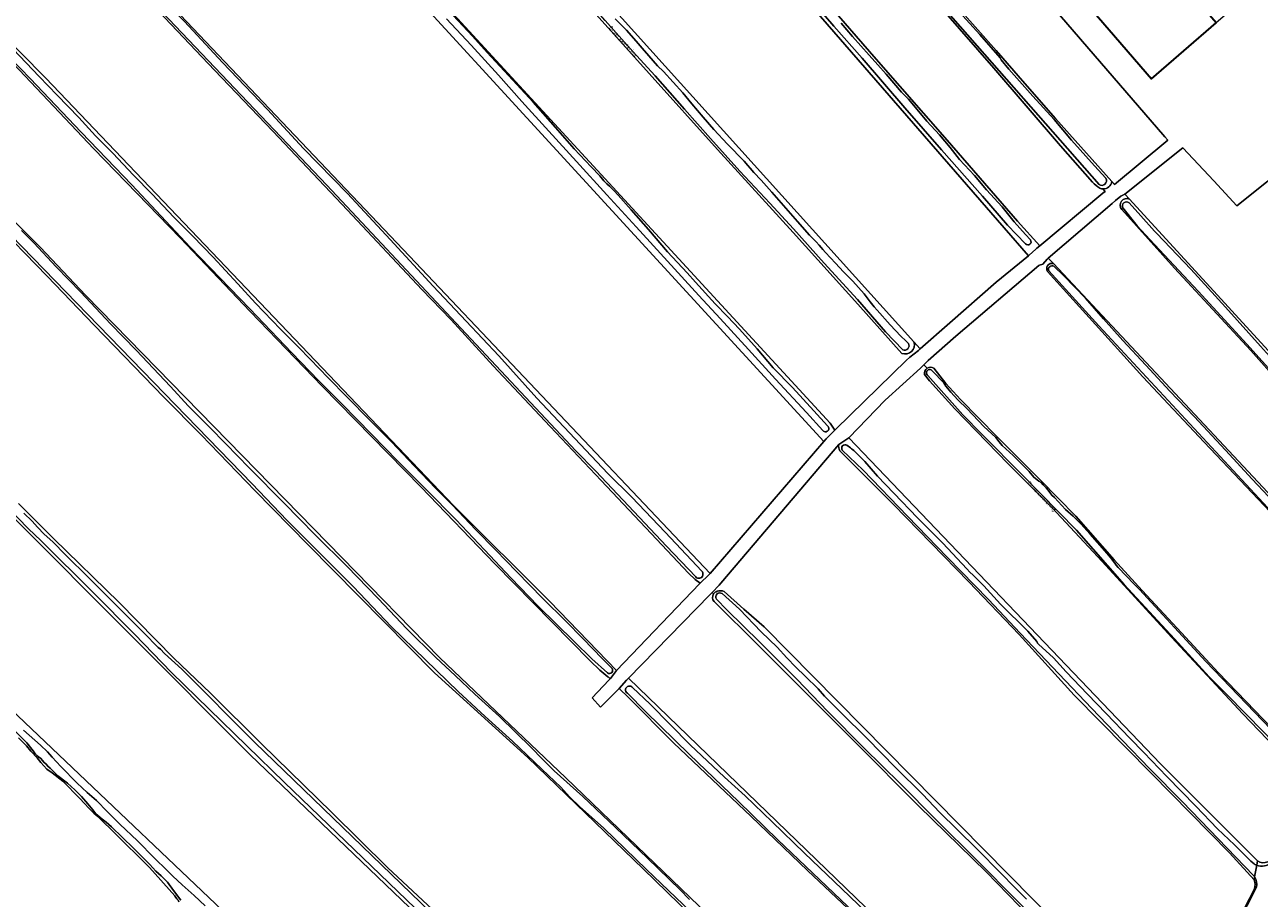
# Model space of a CAD drawing. Header units: metres. Extents: x 149984 to 156489, y 469398 to 478068.
# Tile 415 of 656: x 152881 to 153178, y 474618 to 474828. Entities that reach past the tile are written whole.
import ezdxf
from ezdxf.enums import TextEntityAlignment as Align

# ---------------------------------------------------------------- set-up
doc = ezdxf.new("R2010")
doc.units = ezdxf.units.M
doc.header["$LTSCALE"] = 0.75
for name, color, linetype, lineweight in [('B-WE-GR-GRAS-GV', 252, 'Continuous', 13), ('B-WE-OG-BEBOUWING-GV', 6, 'Continuous', 35), ('B-WE-OG-TERREIN_ERF-GV', 252, 'Continuous', 18), ('B-WE-OG-TERREIN_OEVER-GV', 252, 'Continuous', 18), ('B-WE-OG-TOPOGRAFIE-T18', 7, 'Continuous', 18), ('B-WE-OG-WATER_SLOOT-GV', 252, 'Continuous', 18)]:
    doc.layers.add(name, color=color, linetype=linetype, lineweight=lineweight)
doc.styles.add('NLCS-ISO-M500-T18', font='NLCS-ISO.ttf', dxfattribs={"height": 0.9})

msp = doc.modelspace()

# ---------------------------------------------------------------- linework, layer by layer
at = {"layer": 'B-WE-GR-GRAS-GV', "flags": 128}
for points in [[(152755.638, 475146.347), (152761.577, 475136.287), (152766.084, 475128.653), (152786.722, 475097.035), (152796.115, 475084.203), (152878.4, 474991.334), (152943.752, 474919.368), (153094.978, 474751.557), (153096.498, 474749.87), (153103.603, 474756.118), (153114.733, 474765.904), (153122.478, 474772.259), (152828.519, 475110.633), (152824.009, 475115.893), (152819.144, 475122.452), (152814.22, 475129.267), (152810.198, 475135.148), (152787.128, 475170.364), (152781.396, 475179.115), (152779.181, 475182.496), (152753.12, 475150.613), (152755.634, 475146.354)], [(152586.665, 474952.317), (152586.665, 474950.2), (152635.48, 474901.252), (152712.342, 474825.052), (152737.727, 474799.472), (152759.921, 474777.727), (152781.192, 474757.405), (152807.373, 474731.708), (152826.184, 474713.136), (152858.259, 474681.913), (152961.579, 474583.752), (153019.92, 474528.454), (153031.694, 474517.474), (153050.347, 474542.212), (153044.195, 474548.109), (153023.518, 474567.929), (152935.518, 474652.279), (152821.085, 474766.976), (152744.621, 474843.97), (152671.993, 474916.201), (152610.212, 474979.304)], [(153077.139, 474864.717), (153080.081, 474861.238), (153090.838, 474848.904), (153098.089, 474840.484), (153105.886, 474831.54), (153114.75, 474821.597), (153121.64, 474813.664), (153128.987, 474805.232), (153142.54, 474790.078), (153143.189, 474789.388), (153155.952, 474800.053), (153155.242, 474800.83), (153114.742, 474847.887), (153117.783, 474850.635), (153101.305, 474870.374), (153093.965, 474878.912)], [(153167.074, 474790.302), (153159.561, 474798.238), (153145.674, 474787.08), (153146.765, 474785.889), (153221.41, 474704.396), (153224.834, 474706.109), (153237.636, 474732.229), (153237.423, 474734.4), (153236.543, 474736.326), (153232.156, 474741.422), (153226.536, 474747.932), (153218.142, 474757.766), (153214.862, 474761.583), (153215.089, 474761.773), (153210.733, 474766.605), (153187.197, 474795.962), (153172.547, 474784.266)]]:
    msp.add_lwpolyline(points, close=True, dxfattribs=at)
for points in [[(152751.569, 475143.302), (152750.027, 475145.523), (152749.119, 475145.139), (152693.959, 475079.261), (152696.018, 475076.5), (152703.077, 475067.037), (152727.09, 475034.843), (152750.573, 475007.902), (152846.69, 474905.96), (152973.753, 474772.161), (153001.22, 474743.172), (153046.023, 474695.886), (153073.339, 474727.645), (152807.424, 475017.462)], [(153092.094, 474748.805), (153081.51, 474760.66), (153065.922, 474777.853), (153047.743, 474797.811), (153031.347, 474816.047), (153014.398, 474835.079), (152964.651, 474891.214), (152941.714, 474915.972), (152922.975, 474936.233), (152847.782, 475020.644), (152814.466, 475057.94), (152789.573, 475086.552), (152786.823, 475090.191), (152771.994, 475112.661), (152757.665, 475133.684)], [(152666.981, 475044.629), (152666.16, 475045.524), (152666.145, 475045.541), (152646.61, 475023.094), (152663.268, 475004.178), (152667.85, 474998.855), (152678.651, 474987.002), (152687.68, 474975.818), (152698.705, 474963.009), (152704.009, 474956.922), (152742.537, 474918.67), (152839.071, 474820.869), (152869.66, 474789.597), (152885.057, 474774.292), (152895.984, 474762.686), (152957.541, 474699.755), (152980.977, 474675.693), (153011.306, 474646.743), (153047.525, 474611.902)], [(152809.644, 475020.201), (152810.443, 475019.334), (152868.292, 474956.515), (152873.262, 474951.448), (152882.828, 474941.082), (152893.367, 474929.728), (152900.805, 474921.721), (152906.96, 474914.804), (152917.267, 474903.764), (152923.525, 474896.872), (152929.332, 474890.211), (153074.813, 474732.063), (153075.97, 474730.35), (153076.185, 474730.571), (153093.21, 474747.166), (153093.895, 474747.834), (153093.995, 474747.912), (153096.035, 474749.508), (153096.498, 474749.87), (153094.978, 474751.557)], [(153021.466, 474671.066), (153019.534, 474672.647), (153017.157, 474674.88), (152994.304, 474698.252), (152976.613, 474716.656), (152952.795, 474740.902), (152935.467, 474758.837), (152918.636, 474776.533), (152897.967, 474797.994), (152880.011, 474816.929), (152855.276, 474842.375), (152845.752, 474851.458), (152833.083, 474864.298), (152815.821, 474882.173), (152808.858, 474889.666)], [(152819.8, 474882.405), (152886.392, 474814.938), (152984.353, 474712.234), (153007.458, 474689.148), (153023.498, 474672.545), (153023.522, 474672.571), (153043.479, 474693.426), (153043.614, 474693.568), (153042.387, 474694.437), (153040.81, 474695.962), (153031.869, 474705.49), (153019.84, 474718.21), (153007.592, 474731.251), (152993.851, 474745.84), (152983.751, 474756.851), (152976.772, 474764.144), (152958.904, 474783.225), (152940.926, 474802.206), (152926.89, 474816.864), (152914.999, 474829.482), (152902.119, 474842.866), (152891.964, 474853.311), (152880.437, 474865.244)], [(153137.921, 474789.975), (153130.178, 474798.697), (153114.144, 474817.375), (153093.828, 474840.757)], [(153073.65, 474833.578), (153085.895, 474819.554), (153102.969, 474800.061), (153119.844, 474780.538), (153125.224, 474774.628)], [(153125.224, 474774.628), (153140.349, 474787.276), (153140.906, 474787.742), (153140.4, 474788.318)], [(153146.765, 474785.889), (153145.674, 474787.08), (153144.682, 474786.619), (153143.396, 474785.549), (153142.588, 474784.857), (153127.242, 474771.722), (153128.487, 474770.392), (153208.051, 474685.371)], [(153050.089, 474605.297), (153029.881, 474624.92), (153002.232, 474651.676), (152979.743, 474672.049), (152949.342, 474702.861), (152936.678, 474715.773), (152923.698, 474729.261), (152914.74, 474738.284), (152897.997, 474755.619), (152886.692, 474767.333), (152873.243, 474781.135)], [(153218.754, 474702.415), (153210.194, 474711.377), (153189.876, 474733.805), (153175.904, 474749.476), (153157.621, 474769.317), (153144.921, 474783.413)], [(153128.487, 474770.392), (153127.242, 474771.722), (153126.957, 474771.411), (153125.918, 474770.275), (153125.124, 474770.01), (153124.985, 474769.892), (153105.016, 474752.945), (153098.401, 474747.124), (153097.36, 474746.045), (153098.164, 474745.232)], [(153207.475, 474681.464), (153199.115, 474690.381), (153180.537, 474710.69), (153164.697, 474727.454), (153150.012, 474743.154), (153138.573, 474755.718), (153127.105, 474768.441)], [(153098.164, 474745.232), (153097.36, 474746.045), (153096.551, 474745.207), (153088.069, 474737.521), (153079.323, 474728.51)], [(153187.624, 474647.977), (153173.984, 474662.187), (153156.824, 474680.622), (153140.217, 474698.776), (153128.162, 474711.638), (153117.614, 474722.223), (153104.828, 474735.477), (153098.708, 474742.197), (153097.529, 474743.701)], [(153099.789, 474745.236), (153102.629, 474741.547), (153106.137, 474737.686), (153115.003, 474728.729), (153125.385, 474718.35), (153133.852, 474709.655), (153143.095, 474699.169), (153149.802, 474691.786), (153159.232, 474681.626), (153168.057, 474672.109), (153174.769, 474665.119), (153182.894, 474656.729), (153186.393, 474653.716), (153189.302, 474651.741)], [(153079.323, 474728.51), (153154.253, 474650.141), (153177.522, 474626.865)], [(153076.902, 474726.88), (153048.611, 474693.576), (153048.16, 474693.096), (153046.516, 474691.348), (153046.849, 474691.015)], [(153176.713, 474622.255), (153170.786, 474628.775), (153152.064, 474647.826), (153133.495, 474666.685), (153120.261, 474681.233), (153108.198, 474693.851), (153090.028, 474712.477), (153077.148, 474725.388)], [(152879.79, 474712.688), (152888.266, 474704.319), (152904.043, 474688.921), (152917.146, 474675.555), (152925.963, 474667.102), (152938.28, 474654.875), (152955.121, 474638.479), (152968.587, 474625.17), (152987.65, 474607.372)], [(153046.849, 474691.015), (153046.516, 474691.348), (153045.973, 474690.792), (153026.419, 474670.769)], [(153049.371, 474691.599), (153054.13, 474687.306), (153058.983, 474683.062), (153152.949, 474587.809)], [(153153.135, 474582.511), (153146.351, 474589.374), (153130.842, 474605.148), (153112.371, 474624.223), (153096.144, 474639.959), (153081.034, 474655.177), (153057.609, 474678.589), (153046.95, 474689.141)], [(153139.719, 474557.651), (153134.929, 474562.259), (153124.605, 474571.999), (153112.346, 474583.442), (153101.459, 474593.981), (153090.325, 474604.531), (153085.945, 474608.85), (153069.444, 474624.534), (153055.877, 474637.496), (153037.221, 474655.192), (153026.373, 474666.106), (153024.126, 474668.246), (153023.9, 474668.02), (153019.638, 474663.758), (153019.628, 474663.748), (153017.697, 474666.043), (153021.658, 474670.229), (153022.084, 474670.68)], [(153026.419, 474670.769), (153085.846, 474613.308), (153094.73, 474604.717), (153117.711, 474582.497), (153141.855, 474560.317), (153143.637, 474560.444)], [(152917.376, 474618.379), (152911.282, 474625.266), (152902.77, 474633.714), (152899.542, 474636.805), (152899.045, 474637.325), (152898.898, 474637.473), (152897.968, 474638.263), (152896.82, 474639.424), (152894.567, 474641.838), (152890.498, 474645.97), (152887.885, 474647.974), (152886.656, 474648.825), (152885.206, 474650.425), (152884.312, 474651.615), (152882.768, 474653.197), (152881.739, 474654.473), (152879.853, 474656.386)], [(153158.763, 474587.894), (153163.163, 474594.552), (153173.25, 474613.257), (153176.786, 474620.092)]]:
    msp.add_lwpolyline(points, dxfattribs=at)
at = {"layer": 'B-WE-GR-GRAS-GV'}
for points in [[(153139.666, 474788.481, -0.0825355), (153137.921, 474789.975)], [(153140.4, 474788.318, -0.0904519), (153139.666, 474788.481)], [(153144.921, 474783.413, -0.8035866), (153146.765, 474785.889)], [(153127.105, 474768.441, -0.7087684), (153128.487, 474770.392)], [(153094.978, 474751.557, -0.6408613), (153092.094, 474748.805)], [(153097.529, 474743.701, -0.306446), (153098.164, 474745.232)], [(153098.164, 474745.232, -0.2990892), (153099.789, 474745.236)], [(153077.148, 474725.388, -0.1500337), (153076.902, 474726.88)], [(153046.95, 474689.141, -0.349426), (153046.849, 474691.015)], [(153046.849, 474691.015, -0.1817122), (153047.731, 474691.61)], [(153047.731, 474691.61, -0.1859928), (153049.371, 474691.599)], [(153022.084, 474670.68, -0.1469305), (153021.466, 474671.066)], [(153177.522, 474626.865, 0.2968094), (153179.971, 474626.602)], [(153176.786, 474620.092, 0.1706363), (153176.713, 474622.255)], [(152918.389, 474616.972, 0.0359305), (152917.376, 474618.379)]]:
    msp.add_lwpolyline(points, format="xyb", dxfattribs=at)
at = {"layer": 'B-WE-OG-BEBOUWING-GV', "flags": 128}
msp.add_lwpolyline([(153126.97, 474872.398), (153126.195, 474871.729), (153124.587, 474870.342), (153123.746, 474869.616), (153112.874, 474860.234), (153152.062, 474814.82), (153167.604, 474828.232), (153128.415, 474873.645)], close=True, dxfattribs=at)
at = {"layer": 'B-WE-OG-TERREIN_ERF-GV', "flags": 128}
for points in [[(153113.185, 474882.997), (153107.12, 474889.919), (153093.965, 474878.912), (153101.305, 474870.374), (153117.783, 474850.635), (153114.742, 474847.887), (153155.242, 474800.83), (153155.952, 474800.053), (153143.189, 474789.388), (153142.54, 474790.078)], [(153125.414, 474874.72), (153126.97, 474872.398), (153128.415, 474873.645), (153143.957, 474887.056), (153183.145, 474841.643), (153167.604, 474828.232), (153152.062, 474814.82), (153112.874, 474860.234), (153123.746, 474869.616), (153122.469, 474870.949), (153119.865, 474874.32)], [(153140.4, 474788.318), (153140.906, 474787.742), (153140.349, 474787.276), (153125.224, 474774.628), (153124.545, 474774.061), (153124.264, 474773.826), (153122.652, 474772.411), (153122.478, 474772.259), (153114.733, 474765.904), (153103.603, 474756.118), (153096.498, 474749.87), (153096.035, 474749.508), (153093.995, 474747.912), (153093.895, 474747.834), (153093.21, 474747.166), (153076.185, 474730.571), (153075.97, 474730.35), (153073.909, 474728.231), (153073.339, 474727.645), (153046.023, 474695.886), (153045.707, 474695.582), (153043.614, 474693.568), (153043.479, 474693.426), (153023.522, 474672.571), (153022.084, 474670.68), (153021.658, 474670.229), (153017.697, 474666.043), (153019.628, 474663.748), (153019.638, 474663.758), (153023.9, 474668.02), (153024.126, 474668.246), (153025.943, 474670.246), (153026.419, 474670.769), (153045.973, 474690.792), (153046.516, 474691.348), (153048.16, 474693.096), (153048.611, 474693.576), (153076.902, 474726.88), (153078.366, 474727.866), (153079.323, 474728.51), (153088.069, 474737.521), (153096.551, 474745.207), (153097.36, 474746.045), (153098.401, 474747.124), (153105.016, 474752.945), (153124.985, 474769.892), (153125.124, 474770.01), (153125.918, 474770.275), (153126.957, 474771.411), (153127.242, 474771.722), (153142.588, 474784.857), (153143.396, 474785.549), (153144.682, 474786.619), (153145.674, 474787.08), (153159.561, 474798.238), (153167.074, 474790.302), (153172.547, 474784.266), (153187.197, 474795.962)]]:
    msp.add_lwpolyline(points, dxfattribs=at)
at = {"layer": 'B-WE-OG-TERREIN_ERF-GV'}
msp.add_lwpolyline([(153142.54, 474790.078, -0.3792237), (153140.4, 474788.318)], format="xyb", dxfattribs=at)
at = {"layer": 'B-WE-OG-TERREIN_OEVER-GV', "flags": 128}
for points in [[(153139.486, 474789.36), (153102.601, 474831.389), (153093.981, 474841.539), (153086.141, 474850.714), (153079.25, 474858.818), (153074.523, 474864.351), (153066.461, 474873.764), (153061.032, 474879.889), (153058.497, 474882.884), (153050.689, 474892.206), (153043.683, 474900.472), (153036.389, 474909.001), (153028.757, 474917.89), (153021.462, 474926.462), (153013.585, 474935.687), (153005.249, 474945.013), (152925.558, 475038.383), (152882.661, 475089.1), (152849.605, 475127.202), (152841.932, 475135.669), (152812.45, 475179.394), (152809.193, 475184.457), (152805.243, 475190.755)], [(153142.54, 474790.078), (153128.987, 474805.232), (153121.64, 474813.664), (153114.75, 474821.597), (153105.886, 474831.54), (153098.089, 474840.484), (153090.838, 474848.904), (153080.081, 474861.238), (153077.139, 474864.717), (152996.556, 474960.005), (152859.533, 475120.51), (152849.492, 475131.941), (152835.535, 475149.901), (152807.113, 475193.36)], [(152787.128, 475170.364), (152810.198, 475135.148), (152814.22, 475129.267), (152819.144, 475122.452), (152824.009, 475115.893), (152828.519, 475110.633), (153122.478, 474772.259), (153122.652, 474772.411), (153124.264, 474773.826)], [(153094.978, 474751.557), (152943.752, 474919.368), (152878.4, 474991.334), (152796.115, 475084.203), (152786.722, 475097.035), (152766.084, 475128.653), (152761.577, 475136.287)], [(152757.665, 475133.684), (152771.994, 475112.661), (152786.823, 475090.191), (152789.573, 475086.552), (152814.466, 475057.94), (152847.782, 475020.644), (152922.975, 474936.233), (152941.714, 474915.972), (152964.651, 474891.214), (153014.398, 474835.079), (153031.347, 474816.047), (153047.743, 474797.811), (153065.922, 474777.853), (153081.51, 474760.66), (153092.094, 474748.805)], [(153022.084, 474670.68), (153023.522, 474672.571), (153023.498, 474672.545), (153007.458, 474689.148), (152984.353, 474712.234), (152886.392, 474814.938), (152819.8, 474882.405), (152781.38, 474922.637), (152718.136, 474989.714), (152691.677, 475020.803), (152678.018, 475037.667)], [(153047.525, 474611.902), (153011.306, 474646.743), (152980.977, 474675.693), (152957.541, 474699.755), (152895.984, 474762.686), (152885.057, 474774.292), (152869.66, 474789.597), (152839.071, 474820.869), (152742.537, 474918.67), (152704.009, 474956.922), (152698.705, 474963.009), (152687.68, 474975.818), (152678.651, 474987.002), (152667.85, 474998.855), (152663.268, 475004.178), (152646.61, 475023.094), (152646.281, 475022.888)], [(153075.97, 474730.35), (153074.813, 474732.063), (152929.332, 474890.211), (152923.525, 474896.872), (152917.267, 474903.764), (152906.96, 474914.804), (152900.805, 474921.721), (152893.367, 474929.728), (152882.828, 474941.082), (152873.262, 474951.448), (152868.292, 474956.515), (152810.443, 475019.334), (152809.644, 475020.201)], [(152807.424, 475017.462), (153073.339, 474727.645), (153073.909, 474728.231), (153075.97, 474730.35)], [(152610.212, 474979.304), (152671.993, 474916.201), (152744.621, 474843.97), (152821.085, 474766.976), (152935.518, 474652.279), (153023.518, 474567.929)], [(153029.445, 474514.96), (153031.2, 474516.922), (153031.694, 474517.474), (153019.92, 474528.454), (152961.579, 474583.752), (152858.259, 474681.913), (152826.184, 474713.136), (152807.373, 474731.708), (152781.192, 474757.405), (152759.921, 474777.727), (152737.727, 474799.472), (152712.342, 474825.052), (152635.48, 474901.252), (152586.665, 474950.2), (152586.665, 474952.317)], [(153023.818, 474923.257), (153035.876, 474909.128), (153041.872, 474901.872), (153049.913, 474892.172), (153058.076, 474882.492), (153068.391, 474870.42), (153077.753, 474859.483), (153093.828, 474840.757), (153114.144, 474817.375), (153130.178, 474798.697), (153137.921, 474789.975)], [(153042.536, 474695.066), (153035.503, 474702.452), (153018.526, 474720.475), (153013.684, 474725.493), (152953.907, 474789.255), (152895.371, 474850.872), (152886.349, 474860.396), (152879.262, 474867.425), (152872.415, 474874.753), (152862.848, 474885.029), (152854.807, 474893.257), (152849.911, 474898.64), (152841.689, 474907.212), (152831.9, 474917.439)], [(152880.437, 474865.244), (152891.964, 474853.311), (152902.119, 474842.866), (152914.999, 474829.482), (152926.89, 474816.864), (152940.926, 474802.206), (152958.904, 474783.225), (152976.772, 474764.144), (152983.751, 474756.851), (152993.851, 474745.84), (153007.592, 474731.251), (153019.84, 474718.21), (153031.869, 474705.49), (153040.81, 474695.962), (153042.387, 474694.437), (153043.614, 474693.568), (153045.707, 474695.582), (153046.023, 474695.886), (153001.22, 474743.172), (152973.753, 474772.161), (152846.69, 474905.96)], [(152794.606, 474904.638), (152808.655, 474889.873), (152808.858, 474889.666), (152815.821, 474882.173), (152833.083, 474864.298), (152845.752, 474851.458), (152855.276, 474842.375), (152880.011, 474816.929), (152897.967, 474797.994), (152918.636, 474776.533), (152935.467, 474758.837), (152952.795, 474740.902), (152976.613, 474716.656), (152994.304, 474698.252), (153017.157, 474674.88), (153019.534, 474672.647), (153021.466, 474671.066)], [(153092.292, 474749.613), (153088.108, 474753.987), (153081.443, 474761.776), (153073.369, 474770.489), (153066.027, 474778.755), (153060.332, 474784.889), (153053.175, 474792.563), (153046.096, 474800.439), (153039.86, 474807.516), (153032.781, 474815.48), (153027.402, 474821.345), (153020.798, 474828.799), (153013.888, 474836.718), (153007.395, 474844.509), (153002.402, 474850.667), (152999.503, 474853.859), (152996.19, 474857.385), (152991.585, 474862.665), (152986.195, 474868.479), (152982.221, 474872.562), (152977.055, 474878.066)], [(152876.662, 474873.122), (152882.255, 474867.585), (152891.849, 474857.317), (152900.754, 474848.461), (152910.638, 474837.897), (152919.703, 474828.557), (152928.856, 474818.74), (152939.621, 474807.399), (152948.336, 474798.042), (152958.887, 474787.193), (152969.165, 474776.193), (152979.451, 474764.983), (152987.4, 474756.53), (152995.236, 474748.174), (153004.37, 474738.026), (153013.53, 474728.333), (153021.464, 474719.945), (153027.173, 474714.239), (153035.201, 474705.866), (153042.804, 474697.698), (153043.96, 474696.494)], [(153121.812, 474775.144), (153117.491, 474779.583), (153111.44, 474786.574), (153101.629, 474797.732), (153092.781, 474807.812), (153082.514, 474819.739), (153075.743, 474827.472), (153066.784, 474837.973)], [(153124.264, 474773.826), (153124.545, 474774.061), (153125.224, 474774.628), (153119.844, 474780.538), (153102.969, 474800.061), (153085.895, 474819.554), (153073.65, 474833.578)], [(153073.061, 474730.286), (153069.196, 474734.587), (153061.689, 474742.61), (153055.194, 474749.715), (153048.417, 474757.152), (153043.266, 474762.707), (153035.801, 474770.966), (153028.26, 474779.235), (153021.191, 474786.919), (153013.868, 474794.89), (153007.279, 474802.21), (153000.793, 474809.378), (152995.14, 474815.66), (152988.6, 474822.894), (152982.663, 474829.184)], [(152984.294, 474830.047), (152988.948, 474825.02), (152992.461, 474821.099), (152997.58, 474815.627), (153003.45, 474809.148), (153008.846, 474803.13), (153013.314, 474798.001), (153017.444, 474793.674), (153019.493, 474791.467), (153020.458, 474790.303), (153021.184, 474789.547), (153021.808, 474789.016), (153022.389, 474788.428), (153022.931, 474787.858), (153023.885, 474786.863), (153027.03, 474783.29), (153031.206, 474778.54), (153035.757, 474773.2), (153040.488, 474768.16), (153042.508, 474765.914), (153047.231, 474760.739), (153050.165, 474757.651), (153053.052, 474754.606), (153057.272, 474749.871), (153061.144, 474745.364), (153065.768, 474740.621), (153070.892, 474735.01), (153074.2, 474731.419)], [(153023.172, 474829.175), (153025.9, 474826.455), (153028.261, 474823.826), (153029.671, 474822.138), (153031.241, 474820.35), (153033.349, 474817.914), (153034.805, 474816.515), (153037.159, 474813.966), (153039.444, 474811.416), (153041.618, 474808.743), (153044.344, 474805.539), (153046.891, 474802.612), (153050.172, 474799.09), (153054.191, 474795.038), (153055.06, 474793.949), (153055.641, 474793.299), (153056.521, 474792.258), (153058.275, 474790.423), (153060.851, 474787.529), (153063.624, 474784.375), (153066.982, 474780.475), (153069.86, 474777.246), (153071.483, 474775.577), (153072.224, 474774.845), (153072.689, 474774.263), (153073.053, 474773.774), (153073.703, 474773.049), (153076.108, 474770.486), (153078.036, 474768.432), (153079.376, 474767.028), (153080.306, 474766.131), (153083.016, 474763.072), (153084.439, 474761.167), (153085.439, 474759.956), (153086.14, 474759.162), (153089.257, 474755.657), (153091.862, 474752.904), (153093.034, 474751.784), (153093.662, 474751.182)], [(153105.956, 474830.825), (153110.819, 474825.48), (153115.671, 474819.823), (153115.954, 474819.319), (153117.807, 474817.15), (153123.549, 474810.641), (153128.653, 474805.039), (153132.848, 474800.016), (153138.384, 474793.916), (153141.101, 474790.879)], [(153077.482, 474828.145), (153080.201, 474824.954), (153084.221, 474820.447), (153086.326, 474818.184), (153088.292, 474815.93), (153092.005, 474811.579), (153093.651, 474809.886), (153095.721, 474807.402), (153098.043, 474804.634), (153101.131, 474801.307), (153103.649, 474798.315), (153105.942, 474795.383), (153109.518, 474791.532), (153112.386, 474788.118), (153116.159, 474784.003), (153119.058, 474780.44), (153121.822, 474777.362), (153122.98, 474776.065)], [(153021.378, 474672.001), (153017.611, 474675.39), (153013.301, 474679.537), (153004.697, 474688.01), (152998.125, 474694.85), (152991.802, 474701.612), (152984.956, 474708.827), (152977.784, 474716.042), (152970.962, 474722.878), (152964.649, 474729.358), (152957.528, 474736.669), (152952.019, 474742.213), (152945.509, 474748.941), (152935.379, 474759.535), (152921.05, 474774.358), (152907.085, 474789.283), (152894.861, 474801.969), (152882.623, 474814.906), (152873.263, 474824.488)], [(152878.534, 474821.949), (152884.782, 474815.321), (152889.154, 474810.861), (152894.29, 474805.503), (152898.349, 474801.077), (152902.472, 474796.926), (152907.43, 474791.661), (152911.96, 474787.064), (152917.185, 474781.567), (152921.741, 474776.969), (152926.641, 474771.963), (152932.521, 474765.547), (152936.762, 474760.897), (152942.776, 474754.605), (152947.104, 474750.272), (152949.91, 474747.401), (152954.245, 474742.908), (152958.778, 474738.271), (152964.281, 474732.78), (152969.505, 474727.439), (152974.935, 474721.746), (152980.14, 474716.34), (152984.032, 474712.43), (152989.745, 474706.373), (152994.535, 474701.47), (152999.463, 474696.407), (153005.781, 474689.904), (153011.366, 474684.405), (153015.457, 474680.23), (153020.151, 474675.35), (153021.566, 474673.929), (153022.431, 474673.07)], [(153041.285, 474614.67), (153030.747, 474624.706), (153020.496, 474634.648), (153014.644, 474639.927), (153012.339, 474642.17), (153010.111, 474644.515), (153005.532, 474648.889), (152998.519, 474655.561), (152991.968, 474661.513), (152985.468, 474667.501), (152977.622, 474675.144), (152969.392, 474683.179), (152960.328, 474692.656), (152951.992, 474700.983), (152944.334, 474708.741), (152935.954, 474717.425), (152870.073, 474785.291)], [(153146.694, 474784.954), (153149.508, 474781.871), (153152.746, 474778.203), (153153.345, 474777.597), (153161.49, 474769.078), (153169.803, 474759.907), (153178.211, 474750.564)], [(153221.41, 474704.396), (153146.765, 474785.889)], [(152873.243, 474781.135), (152886.692, 474767.333), (152897.997, 474755.619), (152914.74, 474738.284), (152923.698, 474729.261), (152936.678, 474715.773), (152949.342, 474702.861), (152979.743, 474672.049), (153002.232, 474651.676), (153029.881, 474624.92), (153050.089, 474605.297)], [(153144.921, 474783.413), (153157.621, 474769.317), (153175.904, 474749.476), (153189.876, 474733.805), (153210.194, 474711.377), (153218.754, 474702.415)], [(153219.46, 474702.169), (153215.617, 474706.11), (153206.974, 474715.454), (153195.021, 474728.433), (153185.319, 474739.523), (153174.925, 474751.038), (153163.244, 474763.749), (153151.667, 474776.176), (153148.635, 474779.46), (153145.187, 474783.775)], [(152880.53, 474778.367), (152883.481, 474775.376), (152888.861, 474769.617), (152894.793, 474763.5), (152901.973, 474755.901), (152908.117, 474749.59), (152916.334, 474740.846), (152920.565, 474736.231), (152923.137, 474733.606), (152925.726, 474731.088), (152929.677, 474727.075), (152935.275, 474721.299), (152943.802, 474712.647), (152947.222, 474709.152), (152951.29, 474705.041), (152958.694, 474697.683), (152966.207, 474689.856), (152973.142, 474682.603), (152980.109, 474675.68), (152984.737, 474671.379), (152989.511, 474666.859), (152995.386, 474661.509), (153003.122, 474654), (153005.634, 474651.368), (153008.551, 474648.435), (153015.462, 474642.29), (153023.26, 474634.875), (153030.993, 474627.495), (153038.774, 474619.837), (153041.066, 474617.505)], [(153208.051, 474685.371), (153128.487, 474770.392)], [(153128.596, 474769.75), (153130.971, 474767.448), (153136.204, 474762.091), (153140.485, 474757.068), (153145.179, 474751.927), (153150.704, 474745.945), (153156.483, 474739.729), (153162.314, 474733.621), (153169.846, 474725.569), (153176.259, 474718.551), (153180.206, 474714.381), (153185.33, 474709.141), (153188.527, 474705.491), (153192.092, 474701.878), (153194.648, 474699.103), (153196.981, 474696.497), (153202.152, 474690.668), (153205.526, 474687.075), (153207.208, 474685.558), (153209.047, 474684.247)], [(153127.105, 474768.441), (153138.573, 474755.718), (153150.012, 474743.154), (153164.697, 474727.454), (153180.537, 474710.69), (153199.115, 474690.381), (153207.475, 474681.464), (153207.865, 474681.767), (153207.542, 474682.036), (153188.359, 474702.674), (153139.411, 474755.458), (153127.408, 474768.639)], [(153097.529, 474743.701), (153098.708, 474742.197), (153104.828, 474735.477), (153117.614, 474722.223), (153128.162, 474711.638), (153140.217, 474698.776), (153156.824, 474680.622), (153173.984, 474662.187), (153187.624, 474647.977), (153187.917, 474648.633), (153185.382, 474651.209), (153178.99, 474657.821), (153170.208, 474666.768), (153165.938, 474671.057), (153157.595, 474680.182), (153145.488, 474693.266), (153134.036, 474706.342), (153121.163, 474719.418), (153111.259, 474729.399), (153106.729, 474734.063), (153098.289, 474743.501)], [(153099.436, 474744.537), (153102.171, 474741.699), (153102.676, 474740.936), (153103.816, 474739.464), (153105.539, 474737.603), (153107.737, 474735.509), (153111.802, 474731.229), (153114.653, 474728.564), (153115.444, 474727.531), (153116.186, 474726.667), (153118.81, 474724.227), (153122.665, 474720.379), (153123.814, 474719.055), (153125.016, 474718.095), (153125.523, 474717.729), (153126.05, 474717.221), (153126.736, 474716.489), (153127.217, 474715.885), (153127.596, 474715.332), (153128.137, 474714.711), (153128.724, 474714.162), (153131.4, 474711.312), (153133.257, 474709.709), (153135.059, 474707.79), (153137.294, 474705.325), (153140.872, 474701.337), (153142.223, 474699.712), (153143.253, 474698.41), (153143.554, 474697.874), (153144.04, 474697.323), (153147.915, 474693.358), (153149.18, 474692.044), (153165.076, 474674.76), (153182.671, 474656.504)], [(153182.894, 474656.729), (153174.769, 474665.119), (153168.057, 474672.109), (153159.232, 474681.626), (153149.802, 474691.786), (153143.095, 474699.169), (153133.852, 474709.655), (153125.385, 474718.35), (153115.003, 474728.729), (153106.137, 474737.686), (153102.629, 474741.547), (153099.789, 474745.236)], [(153177.522, 474626.865), (153154.253, 474650.141), (153079.323, 474728.51), (153078.366, 474727.866), (153076.902, 474726.88)], [(153077.148, 474725.388), (153090.028, 474712.477), (153108.198, 474693.851), (153120.261, 474681.233), (153133.495, 474666.685), (153152.064, 474647.826), (153170.786, 474628.775), (153176.713, 474622.255), (153176.836, 474622.954)], [(153176.534, 474623.326), (153168.08, 474632.12), (153159.534, 474641.002), (153151.681, 474648.944), (153144.971, 474655.802), (153137.744, 474663.408), (153129.793, 474671.749), (153120.493, 474681.568), (153112.89, 474689.644), (153102.967, 474699.848), (153093.451, 474709.694), (153082.794, 474720.761), (153077.761, 474725.54)], [(153081.013, 474724.985), (153083.172, 474722.801), (153086.245, 474719.262), (153090.114, 474715.194), (153095.845, 474709.261), (153101.921, 474703.181), (153107.704, 474696.987), (153108.4, 474696.2), (153109.222, 474695.505), (153111.735, 474692.927), (153115.809, 474688.535), (153122.308, 474682.006), (153124.519, 474679.585), (153124.698, 474679.155), (153124.946, 474678.873), (153128.485, 474675.652), (153131.552, 474672.227), (153136.686, 474666.888), (153141.18, 474662.217), (153146.815, 474656.301), (153150.22, 474652.829), (153155.733, 474647.086), (153162.714, 474640.004), (153167.945, 474634.557), (153172.001, 474630.698), (153175.915, 474626.765), (153176.737, 474626.07)], [(152977.25, 474613.43), (152943.773, 474645.633), (152916.586, 474672.119), (152907.686, 474681.285), (152897.749, 474691.309), (152885.271, 474703.712), (152882.119, 474706.693), (152872.54, 474716.538)], [(152987.65, 474607.372), (152968.587, 474625.17), (152955.121, 474638.479), (152938.28, 474654.875), (152925.963, 474667.102), (152917.146, 474675.555), (152904.043, 474688.921), (152888.266, 474704.319), (152879.79, 474712.688)], [(152881.142, 474710.391), (152883.14, 474708.444), (152884.387, 474707.009), (152886.009, 474705.373), (152888.095, 474703.531), (152891.136, 474700.401), (152896.804, 474694.768), (152902.688, 474688.933), (152909.909, 474681.608), (152913.411, 474678.141), (152913.913, 474677.721), (152914.934, 474676.648), (152919.036, 474672.908), (152936.616, 474655.248), (153039.803, 474555.632)], [(153046.95, 474689.141), (153057.609, 474678.589), (153081.034, 474655.177), (153096.144, 474639.959), (153112.371, 474624.223), (153130.842, 474605.148), (153146.351, 474589.374), (153153.135, 474582.511), (153153.108, 474583.284), (153150.03, 474586.273), (153144.425, 474591.863), (153136.789, 474599.829), (153126.794, 474610.108), (153119.658, 474617.349), (153110.233, 474626.86), (153100.274, 474636.73), (153091.71, 474645.317), (153082.962, 474654.014), (153074.319, 474662.737), (153066.83, 474670.498), (153057.918, 474679.35), (153050.02, 474687.134), (153047.52, 474689.76)], [(153048.887, 474691.056), (153053.05, 474687.304), (153058.287, 474681.847), (153062.115, 474678.155), (153064.437, 474675.635), (153066.602, 474673.346), (153068.812, 474671.211), (153071.929, 474668.144), (153073.504, 474666.368), (153077.596, 474662.328), (153083.637, 474656.338), (153090.653, 474649.152), (153097.014, 474642.854), (153101.229, 474638.437), (153105.341, 474634.378), (153110.132, 474629.604), (153115.821, 474623.832), (153119.172, 474620.479), (153122.033, 474617.64)], [(153058.983, 474683.062), (153054.13, 474687.306), (153049.371, 474691.599)], [(153152.949, 474587.809), (153058.983, 474683.062)], [(153143.637, 474560.444), (153141.855, 474560.317), (153117.711, 474582.497), (153094.73, 474604.717), (153085.846, 474613.308), (153026.419, 474670.769), (153025.943, 474670.246), (153024.126, 474668.246), (153026.373, 474666.106), (153037.221, 474655.192), (153055.877, 474637.496), (153069.444, 474624.534), (153085.945, 474608.85), (153090.325, 474604.531), (153101.459, 474593.981), (153112.346, 474583.442), (153124.605, 474571.999), (153134.929, 474562.259), (153139.719, 474557.651)], [(153027.36, 474668.483), (153031.594, 474664.467), (153041.216, 474654.738), (153049.44, 474646.968), (153054.396, 474642.424), (153060.93, 474636.17), (153068.704, 474628.68), (153077.655, 474620.102), (153085.576, 474612.45), (153093.914, 474604.47), (153102.282, 474596.333), (153110.399, 474588.445), (153116.316, 474583.002), (153123.974, 474575.913), (153131.924, 474568.605), (153137.442, 474563.277), (153139.617, 474561.482), (153141.212, 474560.373), (153141.865, 474559.992)], [(153139.835, 474557.848), (153136.234, 474561.465), (153062.314, 474631.872), (153052.805, 474641.122), (153041.053, 474652.38), (153030.448, 474662.756), (153026.118, 474667.119)], [(152918.857, 474617.373), (152917.087, 474619.719), (152915.619, 474621.666), (152914.106, 474623.248), (152912.848, 474624.356), (152911.391, 474625.939), (152907.442, 474629.886), (152902.207, 474634.991), (152900.888, 474636.116), (152899.91, 474636.875), (152898.851, 474637.69), (152898.366, 474638.2), (152897.653, 474639.077), (152896.483, 474640.522), (152894.955, 474642.269), (152893.383, 474643.895), (152891.618, 474645.485), (152889.303, 474647.293), (152887.472, 474649.071), (152886.911, 474649.603), (152886.439, 474650.043), (152885.941, 474650.557), (152885.59, 474650.961), (152885.162, 474651.407), (152884.665, 474651.84), (152884.252, 474652.142), (152883.94, 474652.433), (152883.677, 474652.781), (152883.343, 474653.267), (152881.849, 474655.181), (152874.73, 474662.182)], [(152881.045, 474658.268), (152885.116, 474654.637), (152886.781, 474653.021), (152887.95, 474651.762), (152890.027, 474649.478), (152893.946, 474645.487), (152896.323, 474643.239), (152898.541, 474641.366), (152901.204, 474638.578), (152904.195, 474635.618), (152908.384, 474631.606), (152912.467, 474627.468), (152915.449, 474624.622), (152916.945, 474623.142), (152919.154, 474621.03), (152922.053, 474618.53), (152924.718, 474616.026)], [(152879.853, 474656.386), (152881.739, 474654.473), (152882.768, 474653.197), (152884.312, 474651.615), (152885.206, 474650.425), (152886.656, 474648.825), (152887.885, 474647.974), (152890.498, 474645.97), (152894.567, 474641.838), (152896.82, 474639.424), (152897.968, 474638.263), (152898.898, 474637.473), (152899.045, 474637.325), (152899.542, 474636.805), (152902.77, 474633.714), (152911.282, 474625.266), (152917.376, 474618.379)], [(153177.522, 474626.865), (153177.329, 474625.767)], [(153177.329, 474625.767), (153177.522, 474626.865)], [(153176.836, 474622.954), (153176.713, 474622.255)], [(153176.786, 474620.092), (153173.25, 474613.257), (153163.163, 474594.552), (153158.763, 474587.894)], [(153161.795, 474591.47), (153165.414, 474597.492), (153169.828, 474605.847), (153175.079, 474616.108), (153177.257, 474620.502)]]:
    msp.add_lwpolyline(points, dxfattribs=at)
at = {"layer": 'B-WE-OG-TERREIN_OEVER-GV'}
for points in [[(153141.101, 474790.879, -0.7759622), (153139.486, 474789.36)], [(153140.4, 474788.318, 0.3792237), (153142.54, 474790.078)], [(153137.921, 474789.975, 0.0825355), (153139.666, 474788.481)], [(153139.666, 474788.481, 0.0904519), (153140.4, 474788.318)], [(153146.765, 474785.889, 0.8035866), (153144.921, 474783.413)], [(153145.187, 474783.775, -0.8519413), (153146.694, 474784.954)], [(153122.98, 474776.065, -0.9603993), (153121.812, 474775.144)], [(153128.487, 474770.392, 0.7087684), (153127.105, 474768.441)], [(153127.408, 474768.639, -0.7310345), (153128.596, 474769.75)], [(153092.094, 474748.805, 0.6408613), (153094.978, 474751.557)], [(153093.662, 474751.182, -0.7027873), (153092.292, 474749.613)], [(153098.164, 474745.232, 0.306446), (153097.529, 474743.701)], [(153098.289, 474743.501, -1.1839615), (153099.436, 474744.537)], [(153099.789, 474745.236, 0.2990892), (153098.164, 474745.232)], [(153074.2, 474731.419, -1.1470045), (153073.061, 474730.286)], [(153076.902, 474726.88, 0.1500337), (153077.148, 474725.388)], [(153077.761, 474725.54, -0.8045526), (153078.891, 474726.732)], [(153078.891, 474726.732, -0.0356014), (153081.013, 474724.985)], [(153043.96, 474696.494, -1.0540021), (153042.536, 474695.066)], [(153046.849, 474691.015, 0.349426), (153046.95, 474689.141)], [(153047.731, 474691.61, 0.1817122), (153046.849, 474691.015)], [(153047.52, 474689.76, -0.8265559), (153048.887, 474691.056)], [(153049.371, 474691.599, 0.1859928), (153047.731, 474691.61)], [(153022.431, 474673.07, -0.8784518), (153021.378, 474672.001)], [(153021.466, 474671.066, 0.1469305), (153022.084, 474670.68)], [(153026.118, 474667.119, -1.1733553), (153027.36, 474668.483)], [(153176.737, 474626.07, 0.0497172), (153177.329, 474625.767)], [(153177.329, 474625.767, 0.2878342), (153180.853, 474626.435)], [(153179.971, 474626.602, -0.2968094), (153177.522, 474626.865)], [(153176.836, 474622.954, 0.0404941), (153176.534, 474623.326)], [(153176.713, 474622.255, -0.1706363), (153176.786, 474620.092)], [(153177.257, 474620.502, 0.2183351), (153176.836, 474622.954)], [(152917.376, 474618.379, -0.0359305), (152918.389, 474616.972)]]:
    msp.add_lwpolyline(points, format="xyb", dxfattribs=at)
at = {"layer": 'B-WE-OG-WATER_SLOOT-GV', "flags": 128}
for points in [[(152805.243, 475190.755), (152809.193, 475184.457), (152812.45, 475179.394), (152841.932, 475135.669), (152849.605, 475127.202), (152882.661, 475089.1), (152925.558, 475038.383), (153005.249, 474945.013), (153013.585, 474935.687), (153021.462, 474926.462), (153028.757, 474917.89), (153036.389, 474909.001), (153043.683, 474900.472), (153050.689, 474892.206), (153058.497, 474882.884), (153061.032, 474879.889), (153066.461, 474873.764), (153074.523, 474864.351), (153079.25, 474858.818), (153086.141, 474850.714), (153093.981, 474841.539), (153102.601, 474831.389), (153139.486, 474789.36)], [(152815.026, 474935.459), (152818.788, 474931.569), (152826.587, 474923.269), (152831.9, 474917.439), (152841.689, 474907.212), (152849.911, 474898.64), (152854.807, 474893.257), (152862.848, 474885.029), (152872.415, 474874.753), (152879.262, 474867.425), (152886.349, 474860.396), (152895.371, 474850.872), (152953.907, 474789.255), (153013.684, 474725.493), (153018.526, 474720.475), (153035.503, 474702.452), (153042.536, 474695.066)], [(153043.96, 474696.494), (153042.804, 474697.698), (153035.201, 474705.866), (153027.173, 474714.239), (153021.464, 474719.945), (153013.53, 474728.333), (153004.37, 474738.026), (152995.236, 474748.174), (152987.4, 474756.53), (152979.451, 474764.983), (152969.165, 474776.193), (152958.887, 474787.193), (152948.336, 474798.042), (152939.621, 474807.399), (152928.856, 474818.74), (152919.703, 474828.557), (152910.638, 474837.897), (152900.754, 474848.461), (152891.849, 474857.317), (152882.255, 474867.585), (152876.662, 474873.122)], [(153066.784, 474837.973), (153075.743, 474827.472), (153082.514, 474819.739), (153092.781, 474807.812), (153101.629, 474797.732), (153111.44, 474786.574), (153117.491, 474779.583), (153121.812, 474775.144)], [(152982.663, 474829.184), (152988.6, 474822.894), (152995.14, 474815.66), (153000.793, 474809.378), (153007.279, 474802.21), (153013.868, 474794.89), (153021.191, 474786.919), (153028.26, 474779.235), (153035.801, 474770.966), (153043.266, 474762.707), (153048.417, 474757.152), (153055.194, 474749.715), (153061.689, 474742.61), (153069.196, 474734.587), (153073.061, 474730.286)], [(153074.2, 474731.419), (153070.892, 474735.01), (153065.768, 474740.621), (153061.144, 474745.364), (153057.272, 474749.871), (153053.052, 474754.606), (153050.165, 474757.651), (153047.231, 474760.739), (153042.508, 474765.914), (153040.488, 474768.16), (153035.757, 474773.2), (153031.206, 474778.54), (153027.03, 474783.29), (153023.885, 474786.863), (153022.931, 474787.858), (153022.389, 474788.428), (153021.808, 474789.016), (153021.184, 474789.547), (153020.458, 474790.303), (153019.493, 474791.467), (153017.444, 474793.674), (153013.314, 474798.001), (153008.846, 474803.13), (153003.45, 474809.148), (152997.58, 474815.627), (152992.461, 474821.099), (152988.948, 474825.02), (152984.294, 474830.047)], [(153020.798, 474828.799), (153027.402, 474821.345), (153032.781, 474815.48), (153039.86, 474807.516), (153046.096, 474800.439), (153053.175, 474792.563), (153060.332, 474784.889), (153066.027, 474778.755), (153073.369, 474770.489), (153081.443, 474761.776), (153088.108, 474753.987), (153092.292, 474749.613)], [(153093.662, 474751.182), (153093.034, 474751.784), (153091.862, 474752.904), (153089.257, 474755.657), (153086.14, 474759.162), (153085.439, 474759.956), (153084.439, 474761.167), (153083.016, 474763.072), (153080.306, 474766.131), (153079.376, 474767.028), (153078.036, 474768.432), (153076.108, 474770.486), (153073.703, 474773.049), (153073.053, 474773.774), (153072.689, 474774.263), (153072.224, 474774.845), (153071.483, 474775.577), (153069.86, 474777.246), (153066.982, 474780.475), (153063.624, 474784.375), (153060.851, 474787.529), (153058.275, 474790.423), (153056.521, 474792.258), (153055.641, 474793.299), (153055.06, 474793.949), (153054.191, 474795.038), (153050.172, 474799.09), (153046.891, 474802.612), (153044.344, 474805.539), (153041.618, 474808.743), (153039.444, 474811.416), (153037.159, 474813.966), (153034.805, 474816.515), (153033.349, 474817.914), (153031.241, 474820.35), (153029.671, 474822.138), (153028.261, 474823.826), (153025.9, 474826.455), (153023.172, 474829.175)], [(153141.101, 474790.879), (153138.384, 474793.916), (153132.848, 474800.016), (153128.653, 474805.039), (153123.549, 474810.641), (153117.807, 474817.15), (153115.954, 474819.319), (153115.671, 474819.823), (153110.819, 474825.48), (153105.956, 474830.825)], [(153122.98, 474776.065), (153121.822, 474777.362), (153119.058, 474780.44), (153116.159, 474784.003), (153112.386, 474788.118), (153109.518, 474791.532), (153105.942, 474795.383), (153103.649, 474798.315), (153101.131, 474801.307), (153098.043, 474804.634), (153095.721, 474807.402), (153093.651, 474809.886), (153092.005, 474811.579), (153088.292, 474815.93), (153086.326, 474818.184), (153084.221, 474820.447), (153080.201, 474824.954), (153077.482, 474828.145)], [(152873.263, 474824.488), (152882.623, 474814.906), (152894.861, 474801.969), (152907.085, 474789.283), (152921.05, 474774.358), (152935.379, 474759.535), (152945.509, 474748.941)], [(153022.431, 474673.07), (153021.566, 474673.929), (153020.151, 474675.35), (153015.457, 474680.23), (153011.366, 474684.405), (153005.781, 474689.904), (152999.463, 474696.407), (152994.535, 474701.47), (152989.745, 474706.373), (152984.032, 474712.43), (152980.14, 474716.34), (152974.935, 474721.746), (152969.505, 474727.439), (152964.281, 474732.78), (152958.778, 474738.271), (152954.245, 474742.908), (152949.91, 474747.401), (152947.104, 474750.272), (152942.776, 474754.605), (152936.762, 474760.897), (152932.521, 474765.547), (152926.641, 474771.963), (152921.741, 474776.969), (152917.185, 474781.567), (152911.96, 474787.064), (152907.43, 474791.661), (152902.472, 474796.926), (152898.349, 474801.077), (152894.29, 474805.503), (152889.154, 474810.861), (152884.782, 474815.321), (152878.534, 474821.949)], [(152785.735, 474804.005), (152790.181, 474799.66), (152798.312, 474791.224), (152807.708, 474782.038), (152815.319, 474774.264), (152823.179, 474766.127), (152829.576, 474759.524), (152834.214, 474754.931), (152839.504, 474749.41), (152842.686, 474746.46), (152847.43, 474742.021), (152855.669, 474733.403), (152863.781, 474725.417), (152872.54, 474716.538), (152882.119, 474706.693), (152885.271, 474703.712), (152897.749, 474691.309), (152907.686, 474681.285), (152916.586, 474672.119), (152943.773, 474645.633), (152977.25, 474613.43), (153012.95, 474579.497), (153038.841, 474553.973), (153049.115, 474544.327)], [(152870.073, 474785.291), (152935.954, 474717.425), (152944.334, 474708.741), (152951.992, 474700.983), (152960.328, 474692.656), (152969.392, 474683.179), (152977.622, 474675.144), (152985.468, 474667.501), (152991.968, 474661.513), (152998.519, 474655.561), (153005.532, 474648.889), (153010.111, 474644.515), (153012.339, 474642.17), (153014.644, 474639.927), (153020.496, 474634.648), (153030.747, 474624.706), (153041.285, 474614.67)], [(153153.345, 474777.597), (153152.746, 474778.203), (153149.508, 474781.871), (153146.694, 474784.954)], [(153145.187, 474783.775), (153148.635, 474779.46), (153151.667, 474776.176), (153163.244, 474763.749), (153174.925, 474751.038), (153185.319, 474739.523), (153195.021, 474728.433), (153206.974, 474715.454), (153215.617, 474706.11), (153219.46, 474702.169)], [(153041.066, 474617.505), (153038.774, 474619.837), (153030.993, 474627.495), (153023.26, 474634.875), (153015.462, 474642.29), (153008.551, 474648.435), (153005.634, 474651.368), (153003.122, 474654), (152995.386, 474661.509), (152989.511, 474666.859), (152984.737, 474671.379), (152980.109, 474675.68), (152973.142, 474682.603), (152966.207, 474689.856), (152958.694, 474697.683), (152951.29, 474705.041), (152947.222, 474709.152), (152943.802, 474712.647), (152935.275, 474721.299), (152929.677, 474727.075), (152925.726, 474731.088), (152923.137, 474733.606), (152920.565, 474736.231), (152916.334, 474740.846), (152908.117, 474749.59), (152901.973, 474755.901), (152894.793, 474763.5), (152888.861, 474769.617), (152883.481, 474775.376), (152880.53, 474778.367)], [(153220.2, 474696.561), (153224.38, 474705.173), (153224.014, 474704.823), (153223.584, 474704.523), (153223.102, 474704.286), (153222.582, 474704.127), (153222.043, 474704.052), (153221.506, 474704.062), (153220.99, 474704.154), (153220.511, 474704.316), (153218.871, 474705.682), (153215.617, 474708.854), (153213.509, 474711.095), (153205.844, 474719.368), (153201.008, 474724.817), (153198.96, 474727.189), (153196.902, 474729.671), (153191.596, 474735.347), (153186.14, 474741.684), (153178.211, 474750.564), (153169.803, 474759.907), (153161.49, 474769.078), (153153.345, 474777.597)], [(153209.047, 474684.247), (153207.208, 474685.558), (153205.526, 474687.075), (153202.152, 474690.668), (153196.981, 474696.497), (153194.648, 474699.103), (153192.092, 474701.878), (153188.527, 474705.491), (153185.33, 474709.141), (153180.206, 474714.381), (153176.259, 474718.551), (153169.846, 474725.569), (153162.314, 474733.621), (153156.483, 474739.729), (153150.704, 474745.945), (153145.179, 474751.927), (153140.485, 474757.068), (153136.204, 474762.091), (153130.971, 474767.448), (153128.596, 474769.75)], [(153127.408, 474768.639), (153139.411, 474755.458), (153188.359, 474702.674), (153207.542, 474682.036), (153207.865, 474681.767)], [(152945.509, 474748.941), (152952.019, 474742.213), (152957.528, 474736.669), (152964.649, 474729.358), (152970.962, 474722.878), (152977.784, 474716.042), (152984.956, 474708.827), (152991.802, 474701.612), (152998.125, 474694.85), (153004.697, 474688.01), (153013.301, 474679.537), (153017.611, 474675.39), (153021.378, 474672.001)], [(153098.289, 474743.501), (153106.729, 474734.063), (153111.259, 474729.399), (153121.163, 474719.418), (153134.036, 474706.342), (153145.488, 474693.266), (153157.595, 474680.182), (153165.938, 474671.057), (153170.208, 474666.768), (153178.99, 474657.821)], [(153182.671, 474656.504), (153165.076, 474674.76), (153149.18, 474692.044), (153147.915, 474693.358), (153144.04, 474697.323), (153143.554, 474697.874), (153143.253, 474698.41), (153142.223, 474699.712), (153140.872, 474701.337), (153137.294, 474705.325), (153135.059, 474707.79), (153133.257, 474709.709), (153131.4, 474711.312), (153128.724, 474714.162), (153128.137, 474714.711), (153127.596, 474715.332), (153127.217, 474715.885), (153126.736, 474716.489), (153126.05, 474717.221), (153125.523, 474717.729), (153125.016, 474718.095), (153123.814, 474719.055), (153122.665, 474720.379), (153118.81, 474724.227), (153116.186, 474726.667), (153115.444, 474727.531), (153114.653, 474728.564), (153111.802, 474731.229), (153107.737, 474735.509), (153105.539, 474737.603), (153103.816, 474739.464), (153102.676, 474740.936), (153102.171, 474741.699), (153099.436, 474744.537)], [(153077.761, 474725.54), (153082.794, 474720.761), (153093.451, 474709.694), (153102.967, 474699.848), (153112.89, 474689.644), (153120.493, 474681.568), (153129.793, 474671.749), (153137.744, 474663.408), (153144.971, 474655.802), (153151.681, 474648.944), (153159.534, 474641.002), (153168.08, 474632.12), (153176.534, 474623.326)], [(153176.737, 474626.07), (153175.915, 474626.765), (153172.001, 474630.698), (153167.945, 474634.557), (153162.714, 474640.004), (153155.733, 474647.086), (153150.22, 474652.829), (153146.815, 474656.301), (153141.18, 474662.217), (153136.686, 474666.888), (153131.552, 474672.227), (153128.485, 474675.652), (153124.946, 474678.873), (153124.698, 474679.155), (153124.519, 474679.585), (153122.308, 474682.006), (153115.809, 474688.535), (153111.735, 474692.927), (153109.222, 474695.505), (153108.4, 474696.2), (153107.704, 474696.987), (153101.921, 474703.181), (153095.845, 474709.261), (153090.114, 474715.194), (153086.245, 474719.262), (153083.172, 474722.801), (153081.013, 474724.985)], [(153039.803, 474555.632), (152936.616, 474655.248), (152919.036, 474672.908), (152914.934, 474676.648), (152913.913, 474677.721), (152913.411, 474678.141), (152909.909, 474681.608), (152902.688, 474688.933), (152896.804, 474694.768), (152891.136, 474700.401), (152888.095, 474703.531), (152886.009, 474705.373), (152884.387, 474707.009), (152883.14, 474708.444), (152881.142, 474710.391)], [(153047.52, 474689.76), (153050.02, 474687.134), (153057.918, 474679.35), (153066.83, 474670.498), (153074.319, 474662.737), (153082.962, 474654.014), (153091.71, 474645.317), (153100.274, 474636.73), (153110.233, 474626.86), (153119.658, 474617.349)], [(153122.033, 474617.64), (153119.172, 474620.479), (153115.821, 474623.832), (153110.132, 474629.604), (153105.341, 474634.378), (153101.229, 474638.437), (153097.014, 474642.854), (153090.653, 474649.152), (153083.637, 474656.338), (153077.596, 474662.328), (153073.504, 474666.368), (153071.929, 474668.144), (153068.812, 474671.211), (153066.602, 474673.346), (153064.437, 474675.635), (153062.115, 474678.155), (153058.287, 474681.847), (153053.05, 474687.304), (153048.887, 474691.056)], [(153141.865, 474559.992), (153141.212, 474560.373), (153139.617, 474561.482), (153137.442, 474563.277), (153131.924, 474568.605), (153123.974, 474575.913), (153116.316, 474583.002), (153110.399, 474588.445), (153102.282, 474596.333), (153093.914, 474604.47), (153085.576, 474612.45), (153077.655, 474620.102), (153068.704, 474628.68), (153060.93, 474636.17), (153054.396, 474642.424), (153049.44, 474646.968), (153041.216, 474654.738), (153031.594, 474664.467), (153027.36, 474668.483)], [(153026.118, 474667.119), (153030.448, 474662.756), (153041.053, 474652.38), (153052.805, 474641.122), (153062.314, 474631.872), (153136.234, 474561.465), (153139.835, 474557.848)], [(152874.73, 474662.182), (152881.849, 474655.181), (152883.343, 474653.267), (152883.677, 474652.781), (152883.94, 474652.433), (152884.252, 474652.142), (152884.665, 474651.84), (152885.162, 474651.407), (152885.59, 474650.961), (152885.941, 474650.557), (152886.439, 474650.043), (152886.911, 474649.603), (152887.472, 474649.071), (152889.303, 474647.293), (152891.618, 474645.485), (152893.383, 474643.895), (152894.955, 474642.269), (152896.483, 474640.522), (152897.653, 474639.077), (152898.366, 474638.2), (152898.851, 474637.69), (152899.91, 474636.875), (152900.888, 474636.116), (152902.207, 474634.991), (152907.442, 474629.886), (152911.391, 474625.939), (152912.848, 474624.356), (152914.106, 474623.248), (152915.619, 474621.666), (152917.087, 474619.719), (152918.857, 474617.373)], [(152924.718, 474616.026), (152922.053, 474618.53), (152919.154, 474621.03), (152916.945, 474623.142), (152915.449, 474624.622), (152912.467, 474627.468), (152908.384, 474631.606), (152904.195, 474635.618), (152901.204, 474638.578), (152898.541, 474641.366), (152896.323, 474643.239), (152893.946, 474645.487), (152890.027, 474649.478), (152887.95, 474651.762), (152886.781, 474653.021), (152885.116, 474654.637), (152881.045, 474658.268)], [(153176.836, 474622.954), (153177.329, 474625.767)], [(153177.329, 474625.767), (153176.836, 474622.954)], [(153177.257, 474620.502), (153175.079, 474616.108), (153169.828, 474605.847), (153165.414, 474597.492), (153161.795, 474591.47)]]:
    msp.add_lwpolyline(points, dxfattribs=at)
at = {"layer": 'B-WE-OG-WATER_SLOOT-GV'}
for points in [[(153139.486, 474789.36, 0.7759622), (153141.101, 474790.879)], [(153146.694, 474784.954, 0.8519413), (153145.187, 474783.775)], [(153121.812, 474775.144, 0.9603993), (153122.98, 474776.065)], [(153128.596, 474769.75, 0.7310345), (153127.408, 474768.639)], [(153092.292, 474749.613, 0.7027873), (153093.662, 474751.182)], [(153099.436, 474744.537, 1.1839615), (153098.289, 474743.501)], [(153073.061, 474730.286, 1.1470045), (153074.2, 474731.419)], [(153078.891, 474726.732, 0.8045526), (153077.761, 474725.54)], [(153081.013, 474724.985, 0.0356014), (153078.891, 474726.732)], [(153042.536, 474695.066, 1.0540021), (153043.96, 474696.494)], [(153048.887, 474691.056, 0.8265559), (153047.52, 474689.76)], [(153021.378, 474672.001, 0.8784518), (153022.431, 474673.07)], [(153027.36, 474668.483, 1.1733553), (153026.118, 474667.119)], [(153177.329, 474625.767, -0.0497172), (153176.737, 474626.07)], [(153180.853, 474626.435, -0.2878342), (153177.329, 474625.767)], [(153176.534, 474623.326, -0.0404941), (153176.836, 474622.954)], [(153176.836, 474622.954, -0.2183351), (153177.257, 474620.502)]]:
    msp.add_lwpolyline(points, format="xyb", dxfattribs=at)

# ---------------------------------------------------------------- texts
at = {"layer": 'B-WE-OG-TOPOGRAFIE-T18', "style": 'NLCS-ISO-M500-T18'}
for rotation, p in [(312.1, (153025.066, 474823.752)), (313.2, (153125.637, 474714.33))]:
    msp.add_text('Broerswetering', height=0.9, rotation=rotation, dxfattribs=at).set_placement(p, align=Align.MIDDLE)

doc.saveas('drawing.dxf')
